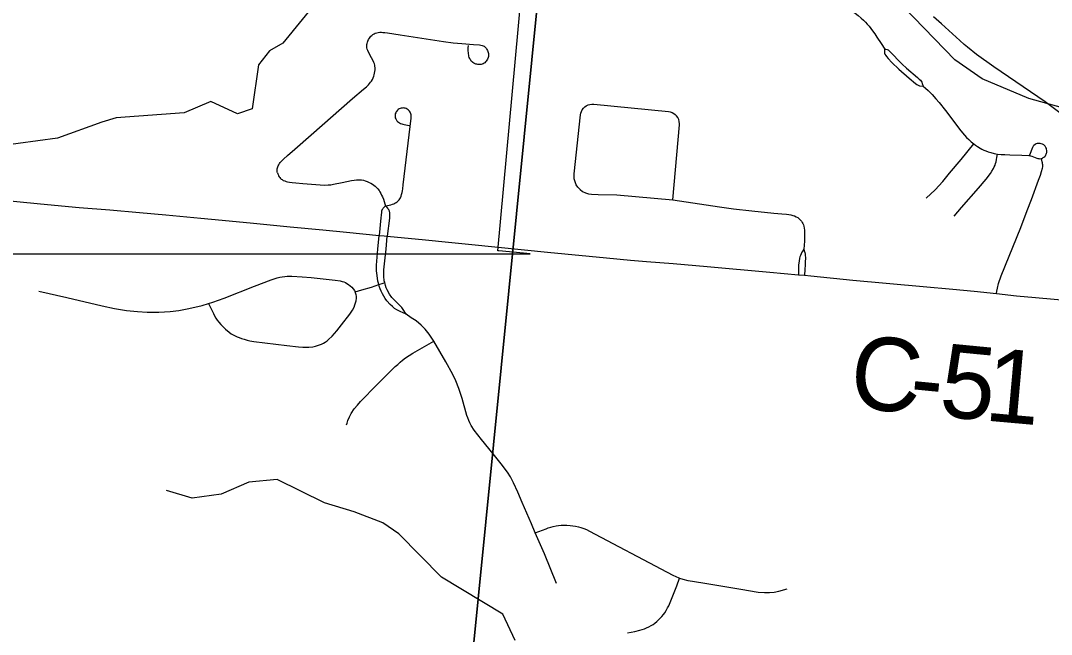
# Model space of a CAD drawing. Extents: x -1.4 to 35.4, y 0 to 22.
# Drawn here: x 28.091 to 28.891, y 13.771 to 14.248 of the extents above; entities that cross this region are included whole.
import ezdxf

# ---------------------------------------------------------------- set-up
doc = ezdxf.new("R2010")
doc.units = 0
for name, color, linetype in [('GM_X_City_Street', 7, 'Continuous'), ('GM_X_County_Road', 7, 'Continuous'), ('GM_X_County_Road_Text', 7, 'Continuous'), ('GM_X_County_Text', 7, 'Continuous'), ('GM_X_Minor_River', 7, 'Continuous'), ('GM_X_Section', 7, 'Continuous')]:
    doc.layers.add(name, color=color, linetype=linetype)

msp = doc.modelspace()

# ---------------------------------------------------------------- linework, layer by layer
at = {"layer": 'GM_X_City_Street'}
for points in [[(28.67267, 14.31421), (28.67617, 14.30988), (28.67996, 14.3049), (28.68743, 14.29484), (28.68862, 14.29335), (28.69004, 14.29175), (28.69151, 14.29033), (28.6933, 14.28877), (28.70169, 14.28217), (28.71335, 14.2731), (28.72623, 14.26285), (28.73373, 14.25693), (28.74072, 14.2514), (28.743, 14.2494), (28.74482, 14.24784), (28.74646, 14.24628), (28.74782, 14.24484), (28.74922, 14.2432), (28.75057, 14.24147), (28.75189, 14.23962), (28.7536, 14.23719), (28.75534, 14.2347), (28.75861, 14.22968), (28.76141, 14.22541)], [(28.29048, 14.12953), (28.29031, 14.13024), (28.29025, 14.13165), (28.29031, 14.13252), (28.29048, 14.13327), (28.29072, 14.13413), (28.29101, 14.13487), (28.29142, 14.13574), (28.29195, 14.13656), (28.29257, 14.13734), (28.29323, 14.13812), (28.29381, 14.13874), (28.29511, 14.14002), (28.29819, 14.14298), (28.30382, 14.14785), (28.31647, 14.15886), (28.34869, 14.18713), (28.35716, 14.19436), (28.35939, 14.19624), (28.36093, 14.19772), (28.36174, 14.19863), (28.36264, 14.19969), (28.36334, 14.20064), (28.364, 14.20174), (28.36461, 14.20302), (28.36508, 14.2043), (28.36548, 14.20545), (28.36579, 14.20681), (28.36601, 14.20808), (28.36609, 14.20942), (28.36609, 14.21083), (28.36599, 14.21207), (28.36585, 14.21301), (28.36556, 14.21401), (28.36527, 14.21494), (28.36485, 14.21586), (28.36334, 14.21866), (28.36106, 14.22296), (28.3605, 14.22423), (28.36009, 14.22542), (28.35983, 14.22649), (28.35967, 14.22734), (28.35967, 14.22818), (28.35975, 14.22897), (28.35991, 14.22978), (28.36021, 14.23073), (28.36062, 14.23171), (28.3611, 14.23279), (28.36169, 14.23389), (28.36228, 14.23473), (28.36283, 14.23545), (28.36353, 14.23607), (28.36431, 14.23664), (28.36533, 14.2372), (28.36629, 14.23767), (28.36747, 14.23804), (28.36855, 14.23829), (28.36983, 14.23845), (28.37106, 14.23849), (28.37212, 14.23844), (28.37381, 14.23832), (28.37572, 14.23808), (28.3855, 14.23649), (28.41919, 14.23128), (28.42664, 14.23037), (28.43339, 14.22966), (28.44235, 14.22903), (28.44699, 14.22867), (28.44824, 14.22851), (28.44924, 14.22825), (28.44998, 14.22798), (28.45067, 14.22758), (28.4513, 14.22713), (28.4519, 14.22652), (28.45245, 14.22591), (28.4529, 14.22517), (28.45337, 14.22443), (28.45365, 14.22366), (28.45393, 14.22288), (28.4541, 14.22207), (28.45416, 14.22124), (28.45413, 14.22047), (28.454, 14.21963), (28.45377, 14.21882), (28.45334, 14.21773), (28.45287, 14.21676), (28.45238, 14.21605), (28.45188, 14.21546), (28.45126, 14.21489), (28.45061, 14.21448), (28.44985, 14.2141), (28.44911, 14.21382), (28.44827, 14.21358), (28.44747, 14.21349), (28.4466, 14.21345), (28.44579, 14.21351), (28.44495, 14.21361), (28.44417, 14.21385), (28.44334, 14.21414), (28.44266, 14.21453), (28.44192, 14.21499), (28.44134, 14.21551), (28.44077, 14.21611), (28.44028, 14.21677), (28.43985, 14.21746), (28.43949, 14.21825), (28.43916, 14.21904), (28.43895, 14.21988), (28.43877, 14.22065), (28.43857, 14.22176), (28.43847, 14.22278), (28.43837, 14.22377), (28.43834, 14.22486), (28.43841, 14.22641), (28.43864, 14.22821)], [(28.76141, 14.22541), (28.76124, 14.22467), (28.76112, 14.22392), (28.76112, 14.22314), (28.76121, 14.22232), (28.76153, 14.22142), (28.76211, 14.22055), (28.76274, 14.21975), (28.76404, 14.21821), (28.767, 14.215), (28.77232, 14.20993), (28.78035, 14.20293), (28.78513, 14.19865), (28.78619, 14.19787), (28.7873, 14.19733), (28.78845, 14.197), (28.79123, 14.19659)], [(28.76141, 14.22541), (28.76227, 14.22528), (28.76319, 14.22507), (28.76405, 14.22474), (28.76469, 14.22429), (28.76541, 14.22367), (28.76618, 14.22282), (28.76815, 14.22068), (28.77173, 14.21673), (28.77493, 14.21369), (28.7783, 14.21059), (28.78685, 14.20329), (28.78813, 14.20222), (28.78907, 14.20123), (28.78967, 14.20048), (28.7901, 14.19968), (28.79049, 14.19871), (28.79123, 14.19659)], [(28.79123, 14.19659), (28.79305, 14.19507), (28.79502, 14.19335), (28.79806, 14.1903), (28.80114, 14.18691), (28.80365, 14.18401), (28.80859, 14.1777), (28.8205, 14.1619), (28.8232, 14.15855), (28.82484, 14.15682), (28.82653, 14.15525), (28.82854, 14.15345), (28.83047, 14.15189)], [(28.52348, 14.11823), (28.52217, 14.1202), (28.52121, 14.12237), (28.52062, 14.12466), (28.52042, 14.12702), (28.5205, 14.12853), (28.52536, 14.17429), (28.52562, 14.17572), (28.5261, 14.17708), (28.52678, 14.17836), (28.52765, 14.17952), (28.52868, 14.18054), (28.52991, 14.18141), (28.53126, 14.18208)], [(28.53126, 14.18208), (28.53271, 14.18253), (28.5342, 14.18274), (28.53571, 14.18271), (28.59362, 14.17693), (28.59506, 14.17668), (28.59645, 14.1762), (28.59774, 14.17552), (28.59891, 14.17464), (28.59994, 14.1736)], [(28.37421, 14.10387), (28.3758, 14.1041), (28.37706, 14.10434), (28.37839, 14.10466), (28.37962, 14.10501), (28.38056, 14.10536), (28.38149, 14.1058), (28.38245, 14.10635), (28.38316, 14.1069), (28.38368, 14.10737), (28.38422, 14.10788), (28.3847, 14.10843), (28.38525, 14.10922), (28.38572, 14.11005), (28.38624, 14.11121), (28.38663, 14.11249), (28.38702, 14.11403), (28.3873, 14.11549), (28.38753, 14.11706), (28.38796, 14.1201), (28.38952, 14.13298), (28.39412, 14.17174), (28.39418, 14.17261), (28.39415, 14.17347), (28.39405, 14.17429), (28.39386, 14.17509), (28.39358, 14.17586), (28.39322, 14.17657), (28.39277, 14.17723), (28.39225, 14.17788), (28.39167, 14.17841), (28.39095, 14.17885), (28.39022, 14.17921), (28.38947, 14.17949), (28.38872, 14.17965), (28.38786, 14.17975), (28.38707, 14.17972), (28.38626, 14.17957), (28.38547, 14.17931), (28.38477, 14.17898), (28.38405, 14.17851), (28.38348, 14.17803), (28.38289, 14.17737), (28.38245, 14.17673), (28.38211, 14.17609), (28.38183, 14.1753), (28.38167, 14.17452), (28.38161, 14.17375), (28.38164, 14.17298), (28.38181, 14.17215), (28.38211, 14.17133), (28.38244, 14.17069), (28.38306, 14.16984), (28.38362, 14.16929), (28.38429, 14.16872), (28.38513, 14.16818), (28.38594, 14.16778), (28.38681, 14.16741), (28.38771, 14.16711), (28.38878, 14.16684), (28.38986, 14.16664), (28.39247, 14.16617)], [(28.59698, 14.10839), (28.60211, 14.16672), (28.60215, 14.16751), (28.60201, 14.16915), (28.60158, 14.17075), (28.60088, 14.17224), (28.59994, 14.1736)], [(28.79357, 14.10977), (28.80054, 14.1163), (28.80646, 14.12277), (28.8117, 14.12912), (28.82054, 14.13986), (28.83047, 14.15189)], [(28.83047, 14.15189), (28.83183, 14.1509), (28.83339, 14.14985), (28.83534, 14.1486), (28.83668, 14.14782), (28.83814, 14.14711), (28.83986, 14.1464), (28.84171, 14.14578), (28.84374, 14.14511), (28.84615, 14.14449), (28.84872, 14.14399)], [(28.8827, 14.14048), (28.88367, 14.14088), (28.88428, 14.14124), (28.88487, 14.14163), (28.88543, 14.14212), (28.88595, 14.14265), (28.88634, 14.14328), (28.88665, 14.1439), (28.88688, 14.14456), (28.88704, 14.14525), (28.88714, 14.14603), (28.88711, 14.14679), (28.88694, 14.14767), (28.88672, 14.14831), (28.88645, 14.14897), (28.88616, 14.14956), (28.88579, 14.15012), (28.88532, 14.15067), (28.8848, 14.1511), (28.88426, 14.15143), (28.88369, 14.15171), (28.88262, 14.15204), (28.8819, 14.1522), (28.88109, 14.1523), (28.88038, 14.15225), (28.87953, 14.15211), (28.87872, 14.15187), (28.87806, 14.15149), (28.87701, 14.15064), (28.87658, 14.15016), (28.8762, 14.14954), (28.87589, 14.14896), (28.87359, 14.14319)], [(28.81528, 14.09586), (28.8208, 14.10257), (28.83402, 14.11741), (28.84007, 14.12449), (28.84338, 14.12898), (28.84457, 14.1308), (28.84566, 14.13268), (28.84638, 14.13409), (28.84701, 14.13548), (28.8474, 14.13656), (28.84778, 14.13783), (28.84814, 14.13964), (28.84839, 14.14132), (28.84872, 14.14399)], [(28.84872, 14.14399), (28.85164, 14.14375), (28.85465, 14.14352), (28.85844, 14.14335), (28.86772, 14.1432), (28.87314, 14.14291), (28.87355, 14.14286), (28.87378, 14.14283), (28.87444, 14.14271), (28.87535, 14.14242), (28.87941, 14.14073), (28.88018, 14.14051), (28.8808, 14.14041), (28.88146, 14.14038), (28.8827, 14.14048)], [(28.84799, 14.0357), (28.84824, 14.03745), (28.84874, 14.03981), (28.84965, 14.04357), (28.85177, 14.04955), (28.86696, 14.08697), (28.87195, 14.1002), (28.87526, 14.10874), (28.88075, 14.12373), (28.88214, 14.12771), (28.88305, 14.13047), (28.88377, 14.1331), (28.88392, 14.134), (28.88395, 14.13479), (28.88395, 14.13557), (28.88383, 14.13639), (28.88367, 14.13718), (28.88342, 14.13804), (28.88313, 14.13915), (28.8827, 14.14048)], [(28.29048, 14.12953), (28.29069, 14.12873), (28.29093, 14.12801), (28.29134, 14.12711), (28.29179, 14.12629), (28.29224, 14.12567), (28.29279, 14.12511), (28.29335, 14.1246), (28.29402, 14.12412), (28.29496, 14.12357), (28.29603, 14.12312), (28.29717, 14.12275), (28.29832, 14.12246), (28.29981, 14.12222), (28.30191, 14.12197), (28.30461, 14.12172), (28.30999, 14.12122), (28.32358, 14.12007), (28.3269, 14.11989), (28.32967, 14.11997), (28.33182, 14.12013), (28.3339, 14.12049), (28.34054, 14.12189), (28.34789, 14.12348), (28.34992, 14.12382), (28.35168, 14.12399), (28.353, 14.12407), (28.35421, 14.12409), (28.35567, 14.1239), (28.35707, 14.12361), (28.35849, 14.12322), (28.36, 14.12264), (28.36155, 14.12197), (28.36294, 14.12128), (28.3641, 14.12061), (28.36513, 14.11987), (28.36615, 14.11905), (28.36711, 14.11813), (28.36821, 14.11695), (28.36919, 14.11572), (28.36993, 14.1147), (28.37058, 14.11349), (28.37122, 14.11211), (28.37183, 14.11076), (28.37257, 14.10896), (28.37317, 14.10725), (28.37377, 14.1054), (28.37421, 14.10387)], [(28.52348, 14.11823), (28.52514, 14.11646), (28.52709, 14.11499), (28.52926, 14.11388), (28.53158, 14.11316), (28.534, 14.11284), (28.53912, 14.11268), (28.55369, 14.11225), (28.59698, 14.10839)], [(28.37421, 14.10387), (28.37248, 14.10194), (28.37207, 14.10141), (28.37166, 14.10083), (28.37116, 14.09972), (28.371, 14.09898), (28.37075, 14.0966), (28.37059, 14.09458), (28.36932, 14.08085)], [(28.37421, 14.10387), (28.37589, 14.10182), (28.3763, 14.1012), (28.37667, 14.10059), (28.37716, 14.09952), (28.37733, 14.0989), (28.37741, 14.09796), (28.37741, 14.09681), (28.37724, 14.09417), (28.3756, 14.08022)], [(28.59698, 14.10839), (28.63311, 14.10295), (28.6441, 14.10154), (28.65823, 14.09999), (28.67527, 14.09823), (28.68148, 14.09765), (28.68526, 14.09732), (28.68705, 14.09707), (28.68866, 14.09678), (28.69014, 14.09641), (28.69153, 14.09592), (28.69281, 14.09538), (28.694, 14.09465), (28.69511, 14.09378), (28.69601, 14.09279), (28.69675, 14.09189), (28.69741, 14.09094), (28.69795, 14.09004), (28.69831, 14.0891), (28.69864, 14.08798), (28.69898, 14.08649), (28.69918, 14.08503), (28.69927, 14.08352), (28.69926, 14.08022), (28.69914, 14.07631), (28.69893, 14.07331), (28.6986, 14.07023)], [(28.39016, 14.01977), (28.38556, 14.02183), (28.3831, 14.02306), (28.38126, 14.0242), (28.37951, 14.0256), (28.37771, 14.02729), (28.37529, 14.03014), (28.37398, 14.03201), (28.37279, 14.03373), (28.37179, 14.0354), (28.37081, 14.03752), (28.37015, 14.03929), (28.3694, 14.04153), (28.36909, 14.04262), (28.36877, 14.04373), (28.36836, 14.04532), (28.36763, 14.04963), (28.3673, 14.05335), (28.36734, 14.05771), (28.36774, 14.06387), (28.36833, 14.07016), (28.36932, 14.08085)], [(28.39016, 14.01977), (28.38785, 14.02332), (28.38679, 14.02482), (28.38574, 14.02596), (28.38478, 14.02701), (28.38341, 14.02822), (28.38159, 14.02998), (28.37911, 14.03273), (28.37734, 14.03525), (28.37556, 14.0385), (28.37481, 14.04026), (28.37421, 14.04195), (28.37358, 14.04418), (28.37329, 14.04553), (28.37285, 14.04919), (28.37294, 14.05412), (28.37418, 14.06579), (28.3746, 14.07011), (28.3756, 14.08022)], [(28.6986, 14.07023), (28.69774, 14.06895), (28.69704, 14.06772), (28.6965, 14.06665), (28.69601, 14.06538), (28.6956, 14.06431), (28.69532, 14.0632), (28.69494, 14.06094), (28.69453, 14.05793), (28.69439, 14.05029)], [(28.6986, 14.07023), (28.69901, 14.06887), (28.69934, 14.0676), (28.69963, 14.06628), (28.6998, 14.06501), (28.69988, 14.06394), (28.69988, 14.06279), (28.6998, 14.06086), (28.69967, 14.05798), (28.69947, 14.05444), (28.6992, 14.04988)], [(28.10524, 14.03752), (28.12707, 14.03266), (28.15442, 14.02627), (28.1641, 14.02416), (28.16874, 14.02336), (28.17325, 14.02268), (28.18185, 14.02172), (28.18924, 14.02136), (28.19852, 14.02139), (28.20715, 14.02187), (28.21388, 14.02267), (28.22177, 14.0241), (28.232, 14.02656), (28.23699, 14.028), (28.2403, 14.02896), (28.24904, 14.03207), (28.27272, 14.04142), (28.2855, 14.04637), (28.29031, 14.04791), (28.29223, 14.04843), (28.29403, 14.04874), (28.29617, 14.04906), (28.29783, 14.04919), (28.29962, 14.04934), (28.30165, 14.04923), (28.30955, 14.04864), (28.31657, 14.04809), (28.33521, 14.0462), (28.33897, 14.04561), (28.34067, 14.04519), (28.34201, 14.04477), (28.34324, 14.04418), (28.34433, 14.04357), (28.34548, 14.04273), (28.34689, 14.04167), (28.348, 14.04075), (28.34919, 14.03949), (28.3502, 14.03814), (28.35074, 14.03695)], [(28.23699, 14.028), (28.23844, 14.02498), (28.2397, 14.02237), (28.24075, 14.02019), (28.24155, 14.01855), (28.24253, 14.01674), (28.24362, 14.01513), (28.24499, 14.01344), (28.24651, 14.01177), (28.2483, 14.00985), (28.25006, 14.00817), (28.253, 14.00573), (28.25457, 14.00457), (28.25598, 14.00372), (28.25753, 14.00287), (28.25906, 14.00218), (28.26062, 14.00154), (28.26263, 14.00083), (28.2645, 14.00027), (28.26691, 13.99964), (28.26907, 13.99907), (28.27203, 13.99858), (28.29777, 13.99536), (28.30682, 13.99444), (28.30997, 13.99414), (28.3123, 13.99401), (28.31464, 13.99406), (28.31784, 13.99445), (28.31983, 13.99492), (28.32157, 13.99538), (28.32314, 13.9959), (28.32458, 13.99652), (28.32602, 13.99725), (28.32743, 13.99805), (28.32891, 13.999), (28.33004, 13.99994), (28.33285, 14.00255), (28.33659, 14.00681), (28.33999, 14.01132), (28.34648, 14.01969), (28.34859, 14.02288), (28.34978, 14.02518), (28.35046, 14.02699), (28.35137, 14.03012), (28.35166, 14.03223), (28.35166, 14.03357), (28.35145, 14.03463), (28.35074, 14.03695), (28.35588, 14.0385), (28.36341, 14.04075), (28.36909, 14.04262), (28.37242, 14.04378), (28.37358, 14.04418)], [(28.50694, 13.81075), (28.49744, 13.83361), (28.49038, 13.85008), (28.4874, 13.85702), (28.48015, 13.87351), (28.47672, 13.88148), (28.47348, 13.88893), (28.4711, 13.89338), (28.46875, 13.89709), (28.46394, 13.90365), (28.45767, 13.9114), (28.44861, 13.92243), (28.44298, 13.92978), (28.44072, 13.93337), (28.43963, 13.93529), (28.43886, 13.93717), (28.43805, 13.93924), (28.43739, 13.94119), (28.43355, 13.95428), (28.4311, 13.96204), (28.42886, 13.96789), (28.42641, 13.97298), (28.42096, 13.98281), (28.41172, 13.99866), (28.41125, 13.99949), (28.40815, 14.00422), (28.40495, 14.00816), (28.40181, 14.0113), (28.39786, 14.01446), (28.39416, 14.017), (28.39016, 14.01977)], [(28.34392, 13.93373), (28.34435, 13.93526), (28.34496, 13.9371), (28.34628, 13.93997), (28.34764, 13.94256), (28.34988, 13.94616), (28.35237, 13.94915), (28.35491, 13.95194), (28.35683, 13.95394), (28.36542, 13.9629), (28.38179, 13.97909), (28.38368, 13.98079), (28.38561, 13.98255), (28.38747, 13.98409), (28.38982, 13.98576), (28.39264, 13.98756), (28.39553, 13.9894), (28.40633, 13.99558), (28.41172, 13.99866)], [(28.49038, 13.85008), (28.49591, 13.85214), (28.4988, 13.85321), (28.50046, 13.85382), (28.50233, 13.85443), (28.50418, 13.85494), (28.50657, 13.85536), (28.50839, 13.85564), (28.51057, 13.85585), (28.51288, 13.85592), (28.51492, 13.85592), (28.5173, 13.85572), (28.51956, 13.85549), (28.52151, 13.85515), (28.52381, 13.85465), (28.52571, 13.85417), (28.52795, 13.85333), (28.53006, 13.85256), (28.53249, 13.85135), (28.55061, 13.84185), (28.57416, 13.82936), (28.59714, 13.81711), (28.60163, 13.81501), (28.6023, 13.81477), (28.60478, 13.81396), (28.60877, 13.813), (28.61226, 13.81241), (28.62346, 13.81058), (28.6498, 13.80618), (28.66328, 13.80407), (28.66822, 13.80364), (28.67193, 13.80365), (28.67563, 13.80399), (28.67927, 13.80476), (28.68582, 13.80666)], [(28.56183, 13.7723), (28.56753, 13.77348), (28.57149, 13.77451), (28.57332, 13.77499), (28.57504, 13.77561), (28.57675, 13.77627), (28.57844, 13.77711), (28.58026, 13.77806), (28.58176, 13.77899), (28.58319, 13.78), (28.58464, 13.7812), (28.58605, 13.78257), (28.58734, 13.78375), (28.58863, 13.78514), (28.58974, 13.78659), (28.59077, 13.788), (28.59179, 13.78971), (28.59298, 13.79174), (28.59391, 13.79346), (28.59662, 13.79972), (28.60012, 13.809), (28.6023, 13.81477)]]:
    msp.add_lwpolyline(points, dxfattribs=at)
at = {"layer": 'GM_X_County_Road'}
for points in [[(28.88574, 14.18457), (28.84597, 14.21172), (28.83267, 14.22132), (28.82548, 14.22686), (28.82301, 14.2289), (28.81959, 14.23199), (28.80551, 14.24495), (28.79925, 14.25043)], [(28.90037, 14.17368), (28.89604, 14.1768), (28.88574, 14.18457)], [(28.04226, 14.11163), (28.04863, 14.11102), (28.08821, 14.10725), (28.10672, 14.10547), (28.13669, 14.10257), (28.1604, 14.10074), (28.1833, 14.09862), (28.20373, 14.09672), (28.23097, 14.09433), (28.24766, 14.0927), (28.27176, 14.09022), (28.28227, 14.08926), (28.30018, 14.08754), (28.32552, 14.08509), (28.34407, 14.08341), (28.36932, 14.08085)], [(28.36932, 14.08085), (28.37314, 14.08047), (28.3756, 14.08022), (28.40533, 14.0773), (28.42297, 14.07559), (28.44107, 14.07389), (28.49981, 14.06774), (28.54561, 14.06344), (28.56418, 14.06175), (28.57657, 14.06072), (28.59736, 14.05898), (28.62369, 14.05667)], [(28.62369, 14.05667), (28.67215, 14.05226), (28.69439, 14.05029)], [(28.69439, 14.05029), (28.6992, 14.04988), (28.70396, 14.04947)], [(28.70396, 14.04947), (28.73669, 14.04623), (28.79122, 14.04111), (28.81421, 14.03906), (28.83075, 14.03751), (28.84799, 14.0357)], [(28.84799, 14.0357), (28.86349, 14.03403), (28.87835, 14.03264), (28.92169, 14.02871), (28.96376, 14.02467), (28.97982, 14.02286), (28.99221, 14.02158), (29.03087, 14.01827), (29.05712, 14.01587)]]:
    msp.add_lwpolyline(points, dxfattribs=at)
at = {"layer": 'GM_X_County_Text'}
msp.add_lwpolyline([(24.48967, 14.06648), (28.48645, 14.06648), (28.48131, 14.06698), (28.48127, 14.06698), (28.4622, 14.06876), (28.46137, 14.06881), (28.47942, 14.26622), (28.44226, 14.26951), (28.4465, 14.31743), (28.39686, 14.32183), (28.42069, 14.56941), (28.43628, 14.72022)], dxfattribs=at)
at = {"layer": 'GM_X_Minor_River'}
for points in [[(28.90853, 14.17724), (28.87307, 14.18707), (28.83695, 14.20223), (28.81563, 14.21708), (28.77586, 14.25812), (28.75236, 14.27795), (28.72958, 14.29588), (28.67236, 14.35587), (28.64245, 14.39671), (28.61098, 14.41633), (28.57133, 14.46344), (28.50725, 14.52168), (28.47644, 14.5557), (28.45515, 14.57208), (28.44129, 14.58071), (28.35571, 14.58852), (28.28692, 14.60092), (28.19798, 14.61108), (28.18515, 14.61475), (28.11845, 14.61763), (28.08738, 14.61977)], [(28.63369, 14.40217), (28.60862, 14.37462), (28.53439, 14.32337), (28.52292, 14.31904), (28.48649, 14.31864), (28.46044, 14.30588), (28.43457, 14.28288), (28.4135, 14.27267), (28.37769, 14.26505), (28.34364, 14.26954), (28.32229, 14.26428), (28.29467, 14.22991), (28.28431, 14.22405), (28.27575, 14.21322), (28.27089, 14.17916), (28.25943, 14.17521), (28.23876, 14.18474), (28.2181, 14.17605), (28.16529, 14.17219), (28.15422, 14.16862), (28.11984, 14.15641), (28.0586, 14.14816)], [(28.47469, 13.7666), (28.46523, 13.78691), (28.41763, 13.81559), (28.38454, 13.84928), (28.3722, 13.85788), (28.34998, 13.8663), (28.32698, 13.87322), (28.29017, 13.89143), (28.26812, 13.88922), (28.2467, 13.88016), (28.22425, 13.87682), (28.20427, 13.88292)]]:
    msp.add_lwpolyline(points, dxfattribs=at)
at = {"layer": 'GM_X_Section'}
for points in [[(28.5233, 14.5759), (28.42239, 13.55975), (27.3811, 13.65162), (27.48098, 14.67461)], [(29.51823, 14.47498), (29.4209, 13.46862), (28.42239, 13.55975), (28.5233, 14.5759)]]:
    msp.add_lwpolyline(points, close=True, dxfattribs=at)

# ---------------------------------------------------------------- texts
at = {"layer": 'GM_X_County_Road_Text'}
for s, rotation, p in [('C', 354.39019, (28.73281, 13.94756)), ('5', 354.4944, (28.80259, 13.94071)), ('1', 354.90014, (28.83786, 13.93731)), ('-', 354.40259, (28.77927, 13.94299))]:
    msp.add_text(s, height=0.05682, rotation=rotation, dxfattribs=at).set_placement(p)

doc.saveas('drawing.dxf')
